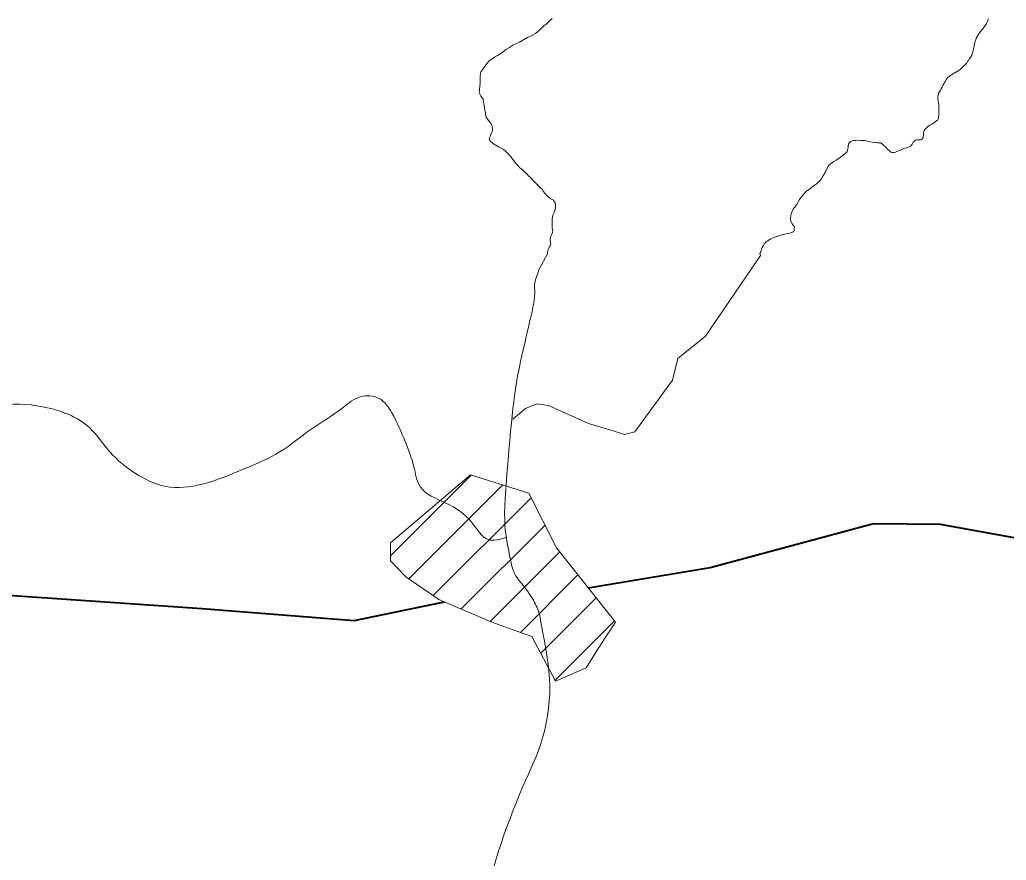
# Model space of a CAD drawing. Extents: x -1643653 to 4543381, y 1624270 to 13878484.
# Drawn here: x 605188 to 606202, y 8912028 to 8912891 of the extents above; entities that cross this region are included whole.
import ezdxf

# ---------------------------------------------------------------- set-up
doc = ezdxf.new("R2010")
doc.units = 0
doc.header["$LTSCALE"] = 160
doc.layers.add('6', color=7, linetype='Continuous', lineweight=13)
doc.layers.add('60', color=7, linetype='Continuous', lineweight=13)

msp = doc.modelspace()

# ---------------------------------------------------------------- linework, layer by layer
at = {"layer": '6'}
for p, q in [((605569.1, 8912340.8), (605651.9, 8912423.6)), ((605587.8, 8912317.1), (605684.3, 8912413.5)), ((605613, 8912299.8), (605713.6, 8912400.4)), ((605641.7, 8912286.1), (605727.8, 8912372.3)), ((605671.4, 8912273.4), (605742.9, 8912344.9)), ((605702.5, 8912262), (605761.6, 8912321.2)), ((605723.3, 8912240.4), (605780.4, 8912297.5)), ((605738, 8912212.7), (605799.2, 8912273.8))]:
    msp.add_line(p, q, dxfattribs=at)
for points in [[(605662, 8912812.9), (605661.3, 8912814.3), (605660.8, 8912815.1), (605660.5, 8912815.9), (605660.3, 8912817.3), (605660.6, 8912819.8), (605660.9, 8912823), (605661.1, 8912826.1), (605661.3, 8912830.4), (605661.3, 8912833.6), (605661.4, 8912835.9), (605662, 8912837.8), (605663.8, 8912840.6), (605666.6, 8912844.4), (605668.5, 8912846.8), (605670, 8912848.6), (605672.6, 8912850.6), (605676, 8912852.7), (605679, 8912854.4), (605683.6, 8912857.4), (605687.6, 8912860.7), (605690.6, 8912862.5), (605694.6, 8912865.1), (605697, 8912866.3), (605701.6, 8912868.4), (605703.3, 8912869.4), (605709.7, 8912873), (605715.7, 8912875.8), (605718, 8912877.3), (605722.1, 8912880.6), (605725.7, 8912884), (605726.7, 8912885), (605728.9, 8912886.9), (605732.3, 8912890.1), (605735, 8912892.4)], [(606134.8, 8912820.4), (606135.7, 8912821.9), (606136.7, 8912824.3), (606138.3, 8912827.3), (606140.2, 8912830.1), (606141.3, 8912831.5), (606143.3, 8912833.2), (606144.8, 8912834.3), (606146.9, 8912835.7), (606148.2, 8912836.5), (606152.1, 8912838.7), (606154.3, 8912840.2), (606156, 8912841.8), (606157.9, 8912843.8), (606159.6, 8912845.4), (606161, 8912847.2), (606162.2, 8912849), (606163.1, 8912850.2), (606163.9, 8912851.4), (606165.2, 8912853.1), (606166.2, 8912854.9), (606166.8, 8912856.8), (606167.4, 8912859.2), (606167.9, 8912861.4), (606168.4, 8912863.6), (606169, 8912865.6), (606169.4, 8912868.1), (606170.2, 8912870.7), (606170.7, 8912872.2), (606171.5, 8912874.1), (606172.7, 8912875.9), (606174.5, 8912878.1), (606176.2, 8912880.6), (606177.8, 8912882.3), (606179.9, 8912885.3), (606181.2, 8912887.6), (606182, 8912888.9)], [(606182, 8912888.9), (606182.6, 8912890.1), (606182.8, 8912890.7), (606183, 8912891.3), (606182.8, 8912892.4)], [(605730.2, 8912650.8), (605730.2, 8912652.2), (605730.6, 8912654.2), (605731.4, 8912656.3), (605732.7, 8912658.7), (605733.3, 8912659.7), (605733.6, 8912660.6), (605733.7, 8912661.2), (605733.5, 8912662.6), (605733.2, 8912664.1), (605733, 8912665.4), (605733.1, 8912666.5), (605733.5, 8912667.8), (605734.2, 8912669.8), (605734.8, 8912671.2), (605735.6, 8912672.7), (605735.8, 8912674.1), (605735.6, 8912675.8), (605735.3, 8912676.8), (605735.2, 8912678.4), (605735, 8912682.2), (605735, 8912686), (605735.4, 8912689.2), (605736, 8912691.1), (605737.2, 8912693.3), (605737.9, 8912695.3), (605738.4, 8912697.5), (605738.6, 8912700), (605738.5, 8912702), (605738.2, 8912703.2), (605737.5, 8912704.4), (605736.5, 8912705.6), (605736, 8912706.2), (605735, 8912706.8), (605733.7, 8912707.5), (605732, 8912708.8), (605730.6, 8912709.9), (605729.1, 8912711.5), (605727.8, 8912712.7), (605725.9, 8912715.3), (605724.4, 8912717.5), (605723.2, 8912718.6), (605721.5, 8912720.4), (605719.9, 8912722), (605717.6, 8912724), (605715.3, 8912726.6), (605713.3, 8912728.9), (605711, 8912731.1), (605709, 8912733.1), (605707.1, 8912734.8), (605705.1, 8912736.7), (605703.1, 8912738.5), (605702.1, 8912739.2), (605700.2, 8912741.2), (605697.9, 8912743.8), (605695.6, 8912746.6), (605693.6, 8912749), (605692.2, 8912751.1), (605691, 8912752.7), (605688.6, 8912755.1), (605687, 8912756.5), (605685.5, 8912757.6), (605684.3, 8912758.4), (605682.2, 8912759.7), (605679.9, 8912760.9), (605678.4, 8912761.8), (605676.6, 8912762.7), (605674.9, 8912763.7), (605673.6, 8912764.7), (605672.9, 8912765.4), (605671.9, 8912766.2), (605671, 8912767.1), (605670.7, 8912767.9), (605670.5, 8912768.9), (605670.9, 8912770), (605671.7, 8912772.1), (605672.3, 8912773.4), (605672.8, 8912775), (605673.4, 8912776.5), (605673.7, 8912778.1), (605673.7, 8912779.9), (605673.6, 8912781.3), (605673.1, 8912782.8), (605672, 8912785.1), (605670.9, 8912786.6), (605669.2, 8912788.8), (605668, 8912790.1), (605667.5, 8912791.2), (605667, 8912792.2), (605666.8, 8912794.1), (605666.5, 8912796.1), (605666, 8912798.6), (605665.6, 8912800.6), (605665.4, 8912802.9), (605665, 8912805.1), (605664.7, 8912806.8), (605664.3, 8912808.1), (605664.3, 8912808.9), (605664.1, 8912809.8), (605663.4, 8912811.1), (605662, 8912812.9)], [(606073.5, 8912764.1), (606074.8, 8912763.1), (606076.1, 8912761.9), (606077, 8912761), (606078.4, 8912759.6), (606079.7, 8912758.3), (606081.5, 8912756.6), (606083.1, 8912755.4), (606084.2, 8912754.8), (606085.4, 8912754.8), (606086.4, 8912754.9), (606087.8, 8912755.3), (606089.1, 8912755.8), (606090.7, 8912756.5), (606093.5, 8912757.8), (606096.4, 8912758.9), (606099.3, 8912759.7), (606101.1, 8912760.4), (606103.2, 8912761.4), (606104.2, 8912762.4), (606104.8, 8912763.4), (606106, 8912765.4), (606106.8, 8912766.3), (606107.4, 8912766.9), (606108.4, 8912767.5), (606109.7, 8912767.8), (606110.8, 8912767.9), (606112.2, 8912768), (606113.6, 8912768.1), (606114.5, 8912768.4), (606115.2, 8912769.1), (606115.8, 8912769.7), (606116.1, 8912770.5), (606116.3, 8912771.4), (606116.5, 8912772.5), (606116.6, 8912774.3), (606116.9, 8912776.5), (606117.3, 8912777.7), (606117.9, 8912778.6), (606118.5, 8912779.3), (606119.9, 8912780.7), (606121.4, 8912782), (606122.9, 8912783), (606125.1, 8912784.2), (606127.1, 8912785.3), (606128.6, 8912786.4), (606130, 8912787.5), (606131.2, 8912788.6), (606131.8, 8912789.9), (606132, 8912791.4), (606132.2, 8912793.1), (606132.2, 8912794.6), (606132.3, 8912796.8), (606132.3, 8912799.5), (606132.3, 8912802.7), (606132.3, 8912804.6), (606132, 8912806), (606131.5, 8912808.1), (606131.2, 8912809.6), (606131.2, 8912811.7), (606131.5, 8912813.7), (606132.1, 8912815.5), (606133.1, 8912817.3), (606134.1, 8912819.1), (606134.8, 8912820.4)], [(606016.6, 8912736.9), (606017.9, 8912739.2), (606018.7, 8912741), (606019.9, 8912742.2), (606021.1, 8912743.2), (606022.7, 8912744.4), (606024.5, 8912745.6), (606026.7, 8912746.9), (606028.9, 8912748.3), (606031.3, 8912750.1), (606033.7, 8912751.7), (606035.8, 8912753.4), (606037.4, 8912754.8), (606038, 8912755.8), (606038.5, 8912756.9), (606038.8, 8912758.7), (606039, 8912760.2), (606039, 8912761.9), (606039.5, 8912763.6), (606040.5, 8912765.3), (606041.9, 8912766.2), (606043.2, 8912766.9), (606045, 8912767.3), (606046.9, 8912767.4), (606048.2, 8912767.5), (606052.4, 8912767.4), (606056, 8912767.1), (606058.9, 8912766.6), (606061.5, 8912765.9), (606064.3, 8912765.4), (606066.4, 8912765.1), (606067.4, 8912765.1), (606069.3, 8912765), (606070.4, 8912764.9), (606071.8, 8912764.9), (606072.6, 8912764.7), (606073.5, 8912764.1)], [(605949.1, 8912649.3), (605948.6, 8912651.3), (605949.4, 8912652.9), (605950.3, 8912655.6), (605950.9, 8912657.4), (605951.8, 8912659.2), (605952.9, 8912661), (605954.7, 8912662.9), (605957.1, 8912664.5), (605959.8, 8912666.1), (605963.2, 8912667.6), (605966.9, 8912669), (605969.7, 8912670), (605971.5, 8912670.5), (605974, 8912671.2), (605979.3, 8912672), (605981.3, 8912672.6), (605982.5, 8912673.3), (605983.2, 8912674.2), (605983.6, 8912675.2), (605983.8, 8912676.6), (605983.9, 8912677.8), (605983.8, 8912678.8), (605983.3, 8912679.7), (605982.4, 8912680.8), (605981.6, 8912681.8), (605981, 8912683.2), (605980.4, 8912684.7), (605980, 8912686.1), (605979.9, 8912687.9), (605980.2, 8912689.9), (605980.5, 8912691.8), (605981.2, 8912693.7), (605982, 8912695.5), (605982.6, 8912696.9), (605983.4, 8912697.8), (605984.8, 8912699.1), (605985.5, 8912700.2), (605986.3, 8912701.4), (605987.9, 8912704.3), (605989.3, 8912706.7), (605991, 8912709.2), (605992.8, 8912711.6), (605994.5, 8912713.6), (605996.2, 8912715.2), (605997.7, 8912716.3), (605999.3, 8912717.4), (606001.1, 8912718.8), (606003.3, 8912720.3), (606006.6, 8912722.9), (606009.3, 8912725.2), (606010.9, 8912727), (606012.3, 8912728.8), (606013.6, 8912731.2), (606014.6, 8912732.7), (606015.5, 8912734.5), (606016.6, 8912736.9)], [(605694.8, 8912491.9), (605695.6, 8912498.8), (605696.5, 8912505.5), (605697.4, 8912512.1), (605698.4, 8912518.7), (605699.7, 8912525.6), (605701.1, 8912532.8), (605702.6, 8912540.2), (605704.2, 8912547.7), (605705.9, 8912555.1), (605707.6, 8912562.3), (605709.2, 8912569.1), (605710.7, 8912575.4), (605712, 8912581), (605713.1, 8912585.8), (605714.1, 8912589.9), (605714.8, 8912593.3), (605715.4, 8912596.2), (605715.9, 8912598.7), (605716.3, 8912600.8), (605716.6, 8912602.6), (605716.8, 8912604.3), (605716.9, 8912606), (605717.1, 8912607.6), (605717.2, 8912609.1), (605717.2, 8912610.7), (605717.2, 8912612.3), (605717.2, 8912614), (605717.1, 8912615.7), (605717.1, 8912617.4), (605716.9, 8912619.3), (605717.9, 8912624.1), (605721.8, 8912635.1), (605730.2, 8912650.8)], [(605796.9, 8912469.3), (605809.3, 8912465.4), (605820.1, 8912468.1), (605858.9, 8912521.2), (605864.1, 8912543.4), (605892.6, 8912566.3), (605949.1, 8912649.3)], [(605724, 8912270.4), (605723.5, 8912273), (605723.2, 8912275.2), (605722.8, 8912277.2), (605722.5, 8912279), (605722.1, 8912280.7), (605721.6, 8912282.5), (605721, 8912284.2), (605720.3, 8912285.9), (605719.6, 8912287.7), (605718.8, 8912289.4), (605718, 8912291.2), (605717.1, 8912292.9), (605716.2, 8912294.5), (605715.2, 8912296.2), (605714.2, 8912297.8), (605713.2, 8912299.4), (605712.2, 8912301), (605711.2, 8912302.5), (605710.2, 8912303.9), (605709.1, 8912305.4), (605708, 8912306.8), (605707, 8912308.1), (605705.9, 8912309.4), (605704.9, 8912310.7), (605703.9, 8912312), (605702.9, 8912313.2), (605701.9, 8912314.4), (605701, 8912315.6), (605700.1, 8912316.8), (605699.2, 8912318), (605698.4, 8912319.2), (605697.6, 8912320.5), (605696.9, 8912321.9), (605696.2, 8912323.4), (605695.5, 8912325.1), (605694.8, 8912326.9), (605694.2, 8912329), (605693.5, 8912331.3), (605692.9, 8912333.9), (605692.3, 8912336.6), (605691.7, 8912339.5), (605691.1, 8912342.6), (605690.5, 8912345.8), (605689.9, 8912349), (605689.3, 8912352.3), (605688.7, 8912355.7), (605688.1, 8912359.2), (605687.5, 8912363), (605687, 8912367.3), (605686.6, 8912372.1), (605686.4, 8912377.6), (605686.3, 8912383.9), (605686.5, 8912391.2), (605686.8, 8912399.5), (605687.4, 8912408.7), (605688.1, 8912418.5), (605688.9, 8912428.7), (605689.8, 8912439), (605690.7, 8912449.2), (605691.6, 8912459), (605692.5, 8912468.3), (605693.3, 8912476.8), (605694.1, 8912484.6), (605694.8, 8912491.9)], [(605694.8, 8912481.1), (605707.8, 8912491.9), (605719.5, 8912496.9), (605731.5, 8912495.1)], [(605731.5, 8912495.1), (605772.5, 8912476.7), (605796.9, 8912469.3)], [(605675.6, 8912022.4), (605677.7, 8912029.5), (605680.1, 8912037.2), (605682.8, 8912045.3), (605685.6, 8912053.7), (605688.7, 8912062.3), (605691.9, 8912071), (605695.1, 8912079.5), (605698.4, 8912087.8), (605701.6, 8912095.7), (605704.8, 8912103), (605707.9, 8912109.9), (605710.8, 8912116.5), (605713.7, 8912122.9), (605716.4, 8912129.1), (605719, 8912135.3), (605721.4, 8912141.6), (605723.6, 8912148.1), (605725.6, 8912154.9), (605727.5, 8912161.9), (605729, 8912169.1), (605730.4, 8912176.5), (605731.4, 8912184.1), (605732.2, 8912191.7), (605732.6, 8912199.3), (605732.6, 8912207), (605732.4, 8912214.6), (605731.8, 8912222.1), (605731, 8912229.4), (605730, 8912236.3), (605728.9, 8912242.9), (605727.8, 8912249), (605726.8, 8912254.6), (605725.8, 8912259.5), (605725.1, 8912263.8), (605724.5, 8912267.3), (605724, 8912270.4)]]:
    msp.add_lwpolyline(points, dxfattribs=at)
msp.add_lwpolyline([(605651.2, 8912423.8), (605711.2, 8912405.1), (605739.6, 8912349), (605800.2, 8912272.6), (605783.2, 8912246.5), (605770.2, 8912225.5), (605738.4, 8912211.9), (605714.1, 8912257.8), (605673.3, 8912272.6), (605618.9, 8912295.8), (605584.9, 8912319), (605569.1, 8912335.4), (605569.1, 8912354.1)], close=True, dxfattribs=at)
at = {"layer": '6', "lineweight": 40}
for points in [[(605772.2, 8912307.9), (605897.3, 8912328.7), (606065.1, 8912373.9), (606133.7, 8912373.3), (606372, 8912330.1), (606873.2, 8912216.1), (607100.6, 8912175.7), (607588, 8912059.9)], [(604543.9, 8912340.6), (605101.4, 8912305.4), (605375.6, 8912286.6), (605531.9, 8912274.2), (605624.5, 8912293.4)]]:
    msp.add_lwpolyline(points, dxfattribs=at)
at = {"layer": '6'}
msp.add_spline([(605688.2, 8912359.7), (605669.5, 8912357.4), (605652.4, 8912375.3), (605625.9, 8912394.8), (605599.4, 8912412), (605593.1, 8912432.2), (605583.8, 8912458.8), (605570.5, 8912487.6), (605557.3, 8912502.4), (605537.8, 8912504), (605520.6, 8912493.1), (605487.1, 8912470.4), (605455.9, 8912447.8), (605418.5, 8912429.9), (605375.6, 8912414.3), (605338.2, 8912412), (605306.2, 8912426), (605281.2, 8912447.1), (605260.2, 8912472), (605211.8, 8912493.8), (605164.3, 8912493.8), (605122.2, 8912485.3), (605105, 8912494.6), (605091, 8912520.3), (605077, 8912543.7), (605045, 8912559.3), (605006.8, 8912581.2), (604956.9, 8912602.2), (604919, 8912627.2), (604912.4, 8912633.3), (604884, 8912664.4), (604871.7, 8912675.4), (604855, 8912690.5), (604834.6, 8912703.3), (604830, 8912706.5), (604821.3, 8912710)], degree=3, dxfattribs=at)
at = {"layer": '60', "lineweight": 25}
msp.add_spline([(814781, 9009175.5), (814787.2, 9009173.4), (814796.9, 9009173.4), (814799.4, 9009172.4), (814805.1, 9009174.5), (814805.6, 9009176.5), (814811.7, 9009179.5), (814811.7, 9009179.5), (814801.5, 9009181), (814790.7, 9009181.5), (814784.1, 9009183.1), (814777.4, 9009185.1), (814778.4, 9009175.5)], degree=3, dxfattribs=at)

doc.saveas('drawing.dxf')
